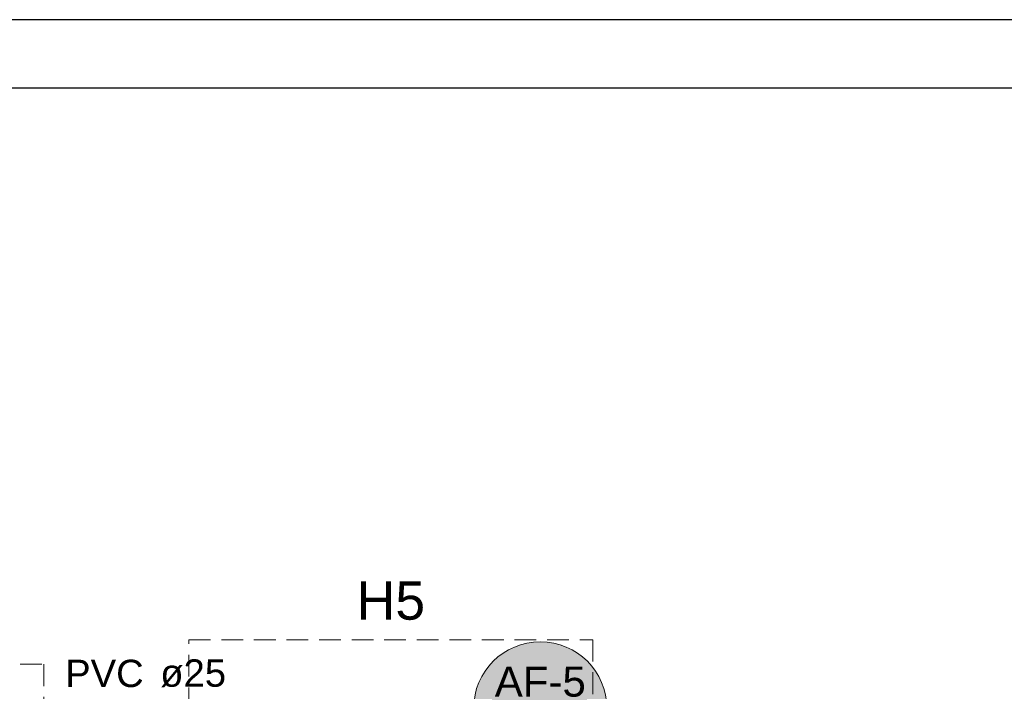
# Model space of a CAD drawing. Header units: millimetres. Extents: x 2 to 902, y -447 to 199.
# Tile 1007 of 1056: x 63 to 78, y 189 to 198. Entities that reach past the tile are written whole.
import ezdxf

# ---------------------------------------------------------------- set-up
doc = ezdxf.new("R2010")
doc.units = ezdxf.units.MM
doc.header["$MEASUREMENT"] = 0
doc.linetypes.add('HIDDEN2', pattern=[0.47625, 0.3175, -0.15875])
doc.linetypes.add('NULL', pattern=[0])
for name, color, linetype, lineweight in [('AF-Indicação coluna', 5, 'Continuous', 13), ('AF-Textos conduto', 7, 'Continuous', 9), ('DI-Detalhes', 1, 'HIDDEN2', 9), ('Textos', 7, 'Continuous', 9)]:
    doc.layers.add(name, color=color, linetype=linetype, lineweight=lineweight)
doc.layers.add('SEDUC_MARF', color=1, linetype='Continuous')
doc.layers.add('SEDUC_MARGG', color=7, linetype='Continuous')
doc.styles.add('Arial', font='arial.ttf')

msp = doc.modelspace()

# ---------------------------------------------------------------- hatches: boundary and pattern name
at = {"layer": 'AF-Indicação coluna', "linetype": 'Continuous'}
msp.add_hatch(color=161, dxfattribs=at).paths.add_polyline_path([(71.76, 188.322), (71.757, 188.407), (71.746, 188.492), (71.727, 188.575), (71.702, 188.656), (71.669, 188.734), (71.63, 188.809), (71.584, 188.881), (71.533, 188.949), (71.475, 189.011), (71.413, 189.069), (71.345, 189.12), (71.273, 189.166), (71.198, 189.205), (71.12, 189.238), (71.039, 189.263), (70.956, 189.282), (70.871, 189.293), (70.786, 189.296), (70.702, 189.293), (70.617, 189.282), (70.534, 189.263), (70.453, 189.238), (70.375, 189.205), (70.299, 189.166), (70.228, 189.12), (70.16, 189.069), (70.098, 189.011), (70.04, 188.949), (69.989, 188.881), (69.943, 188.809), (69.904, 188.734), (69.871, 188.656), (69.846, 188.575), (69.827, 188.492), (69.816, 188.407), (69.812, 188.322), (69.816, 188.238), (69.827, 188.153), (69.846, 188.07), (69.871, 187.989), (69.904, 187.911), (69.943, 187.835), (69.989, 187.764), (70.04, 187.696), (70.098, 187.634), (70.16, 187.576), (70.228, 187.525), (70.299, 187.479), (70.375, 187.44), (70.453, 187.407), (70.534, 187.382), (70.617, 187.363), (70.702, 187.352), (70.786, 187.348), (70.871, 187.352), (70.956, 187.363), (71.039, 187.382), (71.12, 187.407), (71.198, 187.44), (71.273, 187.479), (71.345, 187.525), (71.413, 187.576), (71.475, 187.634), (71.533, 187.696), (71.584, 187.764), (71.63, 187.835), (71.669, 187.911), (71.702, 187.989), (71.727, 188.07), (71.746, 188.153), (71.757, 188.238)])

# ---------------------------------------------------------------- linework, layer by layer
at = {"layer": 'AF-Indicação coluna'}
msp.add_circle((70.786, 188.322), 0.974, dxfattribs=at)
msp.add_circle((70.786, 188.322), 0.974, dxfattribs=at)
at = {"layer": 'DI-Detalhes'}
for points in [[(65.647, 189.326), (71.556, 189.326), (71.556, 184.978), (65.647, 184.978), (65.647, 189.326)], [(59.372, 188.967), (63.526, 188.967), (63.526, 182.456), (59.372, 182.456), (59.372, 188.967)]]:
    msp.add_lwpolyline(points, dxfattribs=at)
at = {"layer": 'SEDUC_MARF', "color": 7}
msp.add_lwpolyline([(121.262, 198.39), (2.362, 198.39), (2.362, 114.29), (121.262, 114.29)], close=True, dxfattribs=at)
at = {"layer": 'SEDUC_MARGG'}
msp.add_lwpolyline([(4.862, 115.29), (120.262, 115.29), (120.262, 197.39), (4.862, 197.39), (4.862, 115.29)], dxfattribs=at)

# ---------------------------------------------------------------- texts
at = {"layer": 'AF-Indicação coluna', "linetype": 'NULL', "insert": (70.786, 188.488), "char_height": 0.44, "width": 2.66415, "attachment_point": 8, "line_spacing_factor": 0.6, "style": 'Arial'}
msp.add_mtext('AF-5', dxfattribs=at)
at = {"layer": 'AF-Textos conduto', "linetype": 'NULL', "char_height": 0.4, "attachment_point": 7, "line_spacing_factor": 0.6, "style": 'Arial'}
for s, insert, width in [('PVC', (63.839, 188.628), 2.29878), ('ø25', (65.229, 188.628), 1.92561)]:
    msp.add_mtext(s, dxfattribs=dict(at, insert=insert, width=width))
at = {"layer": 'Textos', "linetype": 'NULL', "insert": (68.602, 189.611), "char_height": 0.56, "width": 2.00012, "attachment_point": 8, "line_spacing_factor": 0.6, "style": 'Arial'}
msp.add_mtext('H5', dxfattribs=at)

doc.saveas('drawing.dxf')
